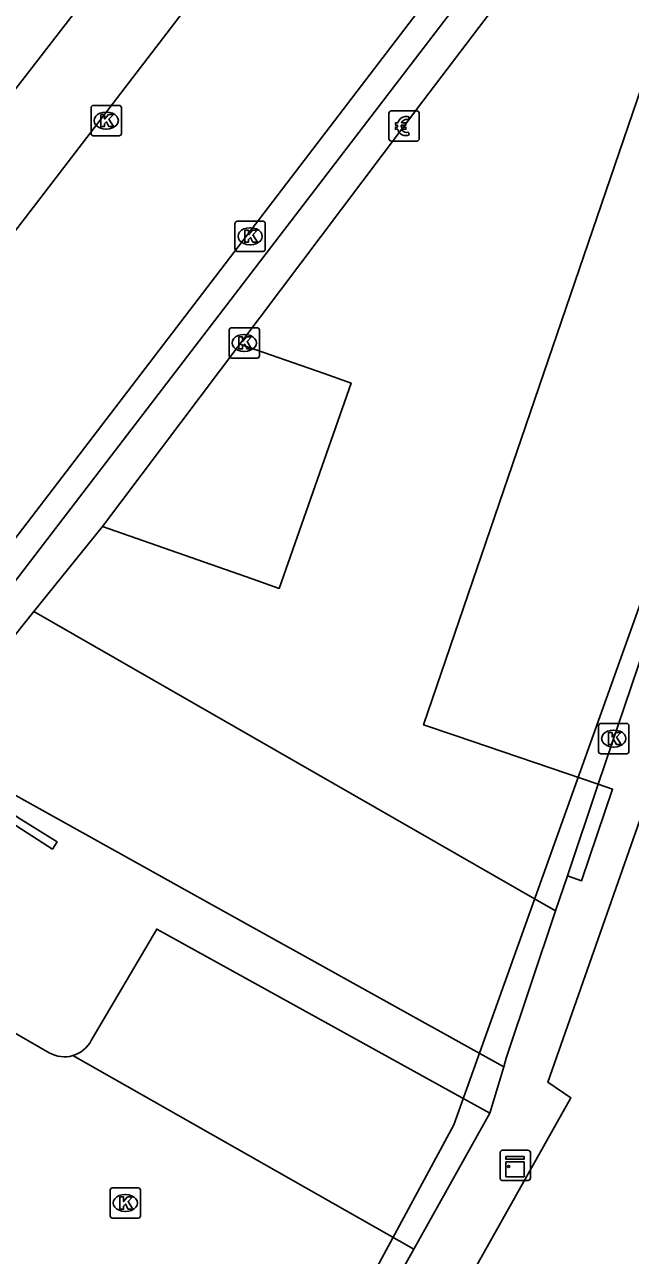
# Model space of a CAD drawing. Extents: x 160664 to 161506, y 382245 to 383288.
# Drawn here: x 161109.91 to 161129.94, y 382799.18 to 382839.89 of the extents above; entities that cross this region are included whole.
import ezdxf

# ---------------------------------------------------------------- set-up
doc = ezdxf.new("R2010")
doc.units = 0
for name, color, linetype in [('IMGEO_Betaalautomaat', 7, 'Continuous'), ('IMGEO_Kast', 7, 'Continuous'), ('IMGEO_Kolk', 7, 'Continuous'), ('IMGEO_Pand_vergunning_verleend', 7, 'Continuous'), ('IMGEO_Rijbaan_lokaal_open', 7, 'Continuous'), ('IMGEO_Voetpad_open', 7, 'Continuous')]:
    doc.layers.add(name, color=color, linetype=linetype)

msp = doc.modelspace()

# ---------------------------------------------------------------- linework, layer by layer
at = {"layer": 'IMGEO_Betaalautomaat'}
for p, q in [((161122.032, 382837.039), (161122.873, 382837.039)), ((161122.873, 382837.039), (161122.032, 382837.039)), ((161121.957, 382836.115), (161121.957, 382836.956)), ((161121.957, 382836.956), (161121.957, 382836.115)), ((161122.24, 382836.503), (161122.24, 382836.571)), ((161122.361, 382836.571), (161122.361, 382836.503)), ((161122.619, 382836.844), (161122.602, 382836.744)), ((161122.956, 382836.965), (161122.956, 382836.124)), ((161122.956, 382836.124), (161122.956, 382836.965)), ((161122.606, 382836.338), (161122.628, 382836.251)), ((161122.882, 382836.04), (161122.041, 382836.04)), ((161122.041, 382836.04), (161122.882, 382836.04))]:
    msp.add_line(p, q, dxfattribs=at)
for points in [[(161122.24, 382836.571), (161122.171, 382836.571), (161122.171, 382836.64), (161122.25, 382836.64)], [(161122.372, 382836.64), (161122.519, 382836.64), (161122.519, 382836.571), (161122.361, 382836.571)], [(161122.245, 382836.434), (161122.171, 382836.434), (161122.171, 382836.503), (161122.24, 382836.503)], [(161122.361, 382836.503), (161122.519, 382836.503), (161122.519, 382836.434), (161122.375, 382836.434)]]:
    msp.add_lwpolyline(points, dxfattribs=at)
for centre, radius, start, end in [((161122.035, 382836.962), 0.0779, 92.4484, 184.2845), ((161122.035, 382836.962), 0.0779, 92.4484, 184.2845), ((161122.879, 382836.962), 0.0779, 2.4484, 94.2845), ((161122.879, 382836.962), 0.0779, 2.4484, 94.2845), ((161122.533, 382836.564), 0.293, 73.014, 165.0139), ((161122.539, 382836.577), 0.179, 69.3236, 159.5683), ((161122.506, 382836.489), 0.267, 191.8096, 297.0389), ((161122.539, 382836.504), 0.179, 202.7625, 291.8693), ((161122.035, 382836.118), 0.0779, 182.4484, 274.2845), ((161122.035, 382836.118), 0.0779, 182.4484, 274.2845), ((161122.879, 382836.118), 0.0779, 272.4484, 4.2845), ((161122.879, 382836.118), 0.0779, 272.4484, 4.2845)]:
    msp.add_arc(centre, radius, start, end, dxfattribs=at)
at = {"layer": 'IMGEO_Kast'}
for p, q in [((161125.63, 382801.729), (161125.63, 382802.57)), ((161125.63, 382802.57), (161125.63, 382801.729)), ((161125.705, 382802.654), (161126.546, 382802.654)), ((161126.546, 382802.654), (161125.705, 382802.654)), ((161126.63, 382802.579), (161126.63, 382801.738)), ((161126.63, 382801.738), (161126.63, 382802.579)), ((161126.555, 382801.654), (161125.714, 382801.654)), ((161125.714, 382801.654), (161126.555, 382801.654))]:
    msp.add_line(p, q, dxfattribs=at)
for points in [[(161125.825, 382802.444), (161126.425, 382802.444), (161126.425, 382802.359), (161125.825, 382802.359), (161125.825, 382802.444)], [(161125.825, 382802.269), (161126.425, 382802.269), (161126.425, 382801.78), (161125.825, 382801.78), (161125.825, 382802.269)]]:
    msp.add_lwpolyline(points, dxfattribs=at)
msp.add_circle((161125.909, 382802.118), 0.0377, dxfattribs=at)
for centre, start, end in [((161125.708, 382802.576), 92.4484, 184.2845), ((161125.708, 382802.576), 92.4484, 184.2845), ((161126.552, 382802.576), 2.4484, 94.2845), ((161126.552, 382802.576), 2.4484, 94.2845), ((161125.708, 382801.732), 182.4484, 274.2845), ((161125.708, 382801.732), 182.4484, 274.2845), ((161126.552, 382801.732), 272.4484, 4.2845), ((161126.552, 382801.732), 272.4484, 4.2845)]:
    msp.add_arc(centre, 0.0779, start, end, dxfattribs=at)
at = {"layer": 'IMGEO_Kolk'}
for p, q in [((161112.109, 382836.293), (161112.109, 382837.145)), ((161112.184, 382837.219), (161113.036, 382837.219)), ((161112.597, 382836.999), (161112.622, 382836.999)), ((161113.11, 382837.145), (161113.11, 382836.293)), ((161113.036, 382836.219), (161112.184, 382836.219)), ((161112.62, 382836.439), (161112.595, 382836.439)), ((161116.867, 382832.466), (161116.867, 382833.318)), ((161116.942, 382833.392), (161117.794, 382833.392)), ((161117.868, 382833.318), (161117.868, 382832.466)), ((161117.355, 382833.172), (161117.38, 382833.172)), ((161117.378, 382832.612), (161117.353, 382832.612)), ((161117.794, 382832.392), (161116.942, 382832.392)), ((161116.673, 382828.938), (161116.673, 382829.79)), ((161116.748, 382829.864), (161117.6, 382829.864)), ((161117.674, 382829.79), (161117.674, 382828.938)), ((161117.161, 382829.644), (161117.186, 382829.644)), ((161117.6, 382828.864), (161116.748, 382828.864)), ((161117.184, 382829.084), (161117.159, 382829.084)), ((161128.887, 382815.848), (161128.887, 382816.7)), ((161128.962, 382816.774), (161129.814, 382816.774)), ((161129.888, 382816.7), (161129.888, 382815.848)), ((161129.375, 382816.554), (161129.4, 382816.554)), ((161129.398, 382815.994), (161129.373, 382815.994)), ((161129.814, 382815.774), (161128.962, 382815.774)), ((161112.742, 382800.484), (161112.742, 382801.336)), ((161112.817, 382801.41), (161113.669, 382801.41)), ((161113.23, 382801.19), (161113.255, 382801.19)), ((161113.743, 382801.336), (161113.743, 382800.484)), ((161113.669, 382800.41), (161112.817, 382800.41)), ((161113.253, 382800.63), (161113.228, 382800.63))]:
    msp.add_line(p, q, dxfattribs=at)
for points in [[(161112.109, 382836.293), (161112.109, 382837.145)], [(161112.184, 382837.219), (161113.036, 382837.219)], [(161113.11, 382837.145), (161113.11, 382836.293)], [(161112.43, 382836.919), (161112.553, 382836.919), (161112.553, 382836.768), (161112.683, 382836.919), (161112.847, 382836.919), (161112.701, 382836.768), (161112.854, 382836.519), (161112.702, 382836.519), (161112.617, 382836.683), (161112.553, 382836.616), (161112.553, 382836.519), (161112.43, 382836.519), (161112.43, 382836.919)], [(161113.036, 382836.219), (161112.184, 382836.219)], [(161116.867, 382832.466), (161116.867, 382833.318)], [(161116.942, 382833.392), (161117.794, 382833.392)], [(161117.868, 382833.318), (161117.868, 382832.466)], [(161117.188, 382833.092), (161117.311, 382833.092), (161117.311, 382832.941), (161117.441, 382833.092), (161117.605, 382833.092), (161117.459, 382832.941), (161117.612, 382832.692), (161117.46, 382832.692), (161117.375, 382832.856), (161117.311, 382832.789), (161117.311, 382832.692), (161117.188, 382832.692), (161117.188, 382833.092)], [(161117.794, 382832.392), (161116.942, 382832.392)], [(161116.673, 382828.938), (161116.673, 382829.79)], [(161116.748, 382829.864), (161117.6, 382829.864)], [(161117.674, 382829.79), (161117.674, 382828.938)], [(161116.994, 382829.564), (161117.117, 382829.564), (161117.117, 382829.413), (161117.247, 382829.564), (161117.411, 382829.564), (161117.265, 382829.413), (161117.418, 382829.164), (161117.266, 382829.164), (161117.181, 382829.328), (161117.117, 382829.261), (161117.117, 382829.164), (161116.994, 382829.164), (161116.994, 382829.564)], [(161117.6, 382828.864), (161116.748, 382828.864)], [(161128.887, 382815.848), (161128.887, 382816.7)], [(161128.962, 382816.774), (161129.814, 382816.774)], [(161129.888, 382816.7), (161129.888, 382815.848)], [(161129.208, 382816.474), (161129.331, 382816.474), (161129.331, 382816.323), (161129.461, 382816.474), (161129.625, 382816.474), (161129.479, 382816.323), (161129.632, 382816.074), (161129.48, 382816.074), (161129.395, 382816.238), (161129.331, 382816.171), (161129.331, 382816.074), (161129.208, 382816.074), (161129.208, 382816.474)], [(161129.814, 382815.774), (161128.962, 382815.774)], [(161112.742, 382800.484), (161112.742, 382801.336)], [(161112.817, 382801.41), (161113.669, 382801.41)], [(161113.743, 382801.336), (161113.743, 382800.484)], [(161113.063, 382801.11), (161113.186, 382801.11), (161113.186, 382800.959), (161113.316, 382801.11), (161113.48, 382801.11), (161113.334, 382800.959), (161113.487, 382800.71), (161113.335, 382800.71), (161113.25, 382800.874), (161113.186, 382800.807), (161113.186, 382800.71), (161113.063, 382800.71), (161113.063, 382801.11)], [(161113.669, 382800.41), (161112.817, 382800.41)]]:
    msp.add_lwpolyline(points, dxfattribs=at)
for centre, start, end in [((161112.186, 382837.143), 91.552, 178.448), ((161112.186, 382837.143), 91.552, 178.448), ((161113.034, 382837.143), 1.552, 88.448), ((161113.034, 382837.143), 1.552, 88.448), ((161112.186, 382836.295), 181.552, 268.448), ((161112.186, 382836.295), 181.552, 268.448), ((161113.034, 382836.295), 271.552, 358.448), ((161113.034, 382836.295), 271.552, 358.448), ((161116.944, 382833.316), 91.552, 178.448), ((161116.944, 382833.316), 91.552, 178.448), ((161117.792, 382833.316), 1.552, 88.448), ((161117.792, 382833.316), 1.552, 88.448), ((161116.944, 382832.468), 181.552, 268.448), ((161116.944, 382832.468), 181.552, 268.448), ((161117.792, 382832.468), 271.552, 358.448), ((161117.792, 382832.468), 271.552, 358.448), ((161116.75, 382829.788), 91.552, 178.448), ((161116.75, 382829.788), 91.552, 178.448), ((161117.598, 382829.788), 1.552, 88.448), ((161117.598, 382829.788), 1.552, 88.448), ((161116.75, 382828.94), 181.552, 268.448), ((161116.75, 382828.94), 181.552, 268.448), ((161117.598, 382828.94), 271.552, 358.448), ((161117.598, 382828.94), 271.552, 358.448), ((161128.964, 382816.698), 91.552, 178.448), ((161128.964, 382816.698), 91.552, 178.448), ((161129.812, 382816.698), 1.552, 88.448), ((161129.812, 382816.698), 1.552, 88.448), ((161128.964, 382815.85), 181.552, 268.448), ((161128.964, 382815.85), 181.552, 268.448), ((161129.812, 382815.85), 271.552, 358.448), ((161129.812, 382815.85), 271.552, 358.448), ((161112.819, 382801.334), 91.552, 178.448), ((161112.819, 382801.334), 91.552, 178.448), ((161113.667, 382801.334), 1.552, 88.448), ((161113.667, 382801.334), 1.552, 88.448), ((161112.819, 382800.486), 181.552, 268.448), ((161112.819, 382800.486), 181.552, 268.448), ((161113.667, 382800.486), 271.552, 358.448), ((161113.667, 382800.486), 271.552, 358.448)]:
    msp.add_arc(centre, 0.0765, start, end, dxfattribs=at)
for centre, major_axis, ratio, start_param, end_param in [((161112.596, 382836.719), (-0.387, 0.002), 0.722429, 4.712389, 7.853982), ((161112.621, 382836.719), (-0.39, 0.002), 0.717154, 1.570796, 4.712389), ((161117.354, 382832.892), (-0.387, 0.002), 0.722429, 4.712389, 7.853982), ((161117.379, 382832.892), (-0.39, 0.002), 0.717154, 1.570796, 4.712389), ((161117.16, 382829.364), (-0.387, 0.002), 0.722429, 4.712389, 7.853982), ((161117.185, 382829.364), (-0.39, 0.002), 0.717154, 1.570796, 4.712389), ((161129.374, 382816.274), (-0.387, 0.002), 0.722429, 4.712389, 7.853982), ((161129.399, 382816.274), (-0.39, 0.002), 0.717154, 1.570796, 4.712389), ((161113.229, 382800.91), (-0.387, 0.002), 0.722429, 4.712389, 7.853982), ((161113.254, 382800.91), (-0.39, 0.002), 0.717154, 1.570796, 4.712389)]:
    msp.add_ellipse(centre, major_axis=major_axis, ratio=ratio, start_param=start_param, end_param=end_param, dxfattribs=at)
at = {"layer": 'IMGEO_Pand_vergunning_verleend'}
msp.add_lwpolyline([(161056.082, 382855.064), (161060.29, 382860.428), (161074.85, 382878.894), (161137.947, 382874.451), (161146.752, 382866.872), (161124.102, 382803.494), (161122.529, 382800.578), (161111.719, 382780.544), (161105.267, 382769.061), (161092.363, 382746.932), (161075.369, 382777.41), (161071.58, 382785.44), (161085.588, 382803.94), (161084.359, 382804.87), (161070.671, 382815.235), (161068.803, 382816.304), (161083.669, 382834.92), (161056.082, 382855.064)], dxfattribs=at)
at = {"layer": 'IMGEO_Rijbaan_lokaal_open'}
for points in [[(161067.244, 382768.068), (161104.011, 382815.594), (161139.793, 382862.431), (161145.177, 382869.479)], [(161128.876, 382814.762), (161124.142, 382816.371), (161123.101, 382816.726), (161136.93, 382857.226)], [(161121.308, 382848.368), (161093.629, 382812.241)], [(161127.592, 382845.003), (161104.686, 382815.077)], [(161128.386, 382844.367), (161123.075, 382837.362), (161117.029, 382829.325)], [(161112.485, 382823.287), (161117.433, 382821.556), (161118.327, 382821.243), (161120.704, 382828.038), (161119.811, 382828.351), (161117.029, 382829.325)], [(161112.485, 382823.287), (161110.216, 382820.475)], [(161127.466, 382810.573), (161110.216, 382820.475)], [(161127.853, 382811.73), (161128.876, 382814.762)], [(161127.466, 382810.573), (161127.853, 382811.73)], [(161106.525, 382808.192), (161107.239, 382807.88), (161110.727, 382805.882)], [(161122.778, 382799.384), (161111.51, 382805.786)], [(161119.466, 382793.444), (161122.778, 382799.384)]]:
    msp.add_lwpolyline(points, dxfattribs=at)
msp.add_arc((161111.23, 382806.74), 0.995, 239.646, 286.3743, dxfattribs=at)
at = {"layer": 'IMGEO_Voetpad_open'}
for points in [[(161111.985, 382842.903), (161112.979, 382842.137), (161092.801, 382816.025)], [(161140.033, 382841.479), (161127.204, 382804.912), (161127.971, 382804.387), (161097.432, 382750), (161094.515, 382744.805), (161093.761, 382743.487)], [(161128.876, 382814.762), (161132.139, 382824.427), (161137.913, 382841.236)], [(161117.029, 382829.325), (161112.485, 382823.287)], [(161110.216, 382820.475), (161109.298, 382819.337), (161107.572, 382815.53), (161116.29, 382810.68), (161125.758, 382805.411)], [(161127.853, 382811.73), (161128.326, 382811.571), (161129.349, 382814.603), (161128.876, 382814.762)], [(161106.124, 382808.881), (161106.11, 382808.858), (161106.381, 382808.687), (161106.543, 382808.943), (161109.436, 382813.524), (161109.66, 382813.38), (161110.831, 382812.621), (161110.984, 382812.855), (161109.803, 382813.601), (161109.577, 382813.743), (161109.305, 382813.915), (161106.124, 382808.881)], [(161125.758, 382805.411), (161125.835, 382805.701), (161127.466, 382810.573)], [(161112.115, 382806.291), (161114.28, 382809.973), (161125.286, 382803.88)], [(161125.286, 382803.88), (161125.758, 382805.411)], [(161122.778, 382799.384), (161125.286, 382803.88)]]:
    msp.add_lwpolyline(points, dxfattribs=at)
msp.add_arc((161111.229, 382806.737), 0.992, 286.4456, 333.2586, dxfattribs=at)

doc.saveas('drawing.dxf')
